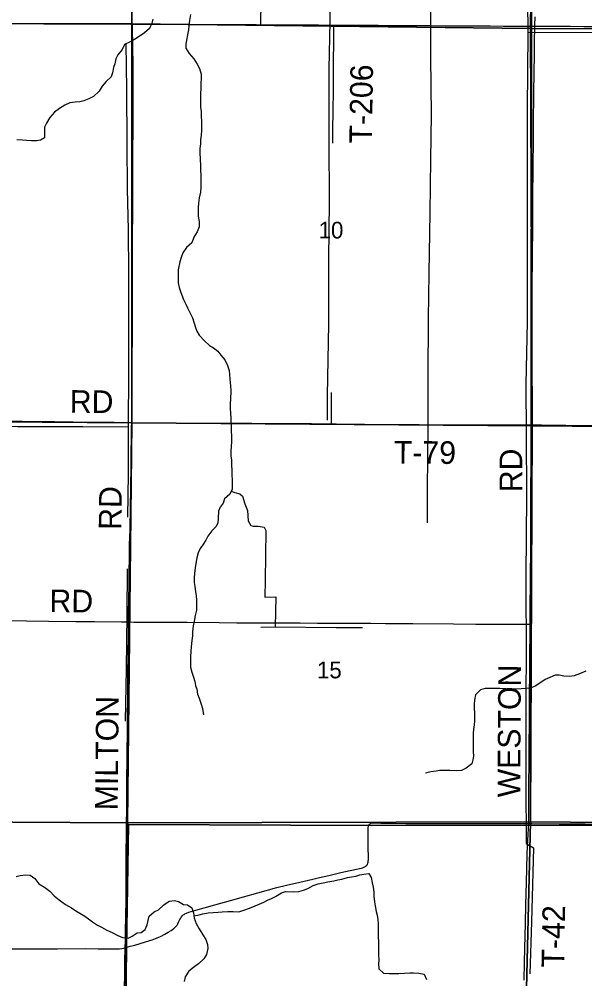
# Model space of a CAD drawing. Extents: x 1443599 to 1910620, y 1028088 to 1361369.
# Drawn here: x 1603245 to 1610745, y 1234297 to 1247021 of the extents above; entities that cross this region are included whole.
import ezdxf

# ---------------------------------------------------------------- set-up
doc = ezdxf.new("R2010")
doc.units = 0
for name, color, linetype in [('GM_X_County_Road', 7, 'Continuous'), ('GM_X_Minor_River', 7, 'Continuous'), ('GM_X_Section', 7, 'Continuous'), ('GM_X_Section_Text', 7, 'Continuous'), ('GM_X_Township', 7, 'Continuous'), ('GM_X_Township_Road', 7, 'Continuous'), ('GM_X_Township_Road_Text', 7, 'Continuous')]:
    doc.layers.add(name, color=color, linetype=linetype)

msp = doc.modelspace()

# ---------------------------------------------------------------- linework, layer by layer
at = {"layer": 'GM_X_County_Road'}
for points in [[(1603198, 1246963), (1603375, 1246962), (1603572, 1246961), (1603703, 1246960), (1603838, 1246960), (1604032, 1246959), (1604170, 1246959), (1604278, 1246959), (1604370, 1246958), (1604462, 1246958), (1604649, 1246958), (1604727, 1246957), (1604744, 1246957)], [(1604744, 1246957), (1604852, 1246957), (1604921, 1246957), (1605033, 1246957), (1605164, 1246957), (1605279, 1246956), (1605387, 1246955), (1605479, 1246953), (1605571, 1246952), (1605725, 1246952), (1606001, 1246950), (1606224, 1246949), (1606385, 1246949), (1606447, 1246948)], [(1606447, 1246948), (1606569, 1246947), (1606842, 1246947), (1606970, 1246946), (1607213, 1246945), (1607357, 1246944), (1607416, 1246943)], [(1607416, 1246943), (1607455, 1246943), (1607600, 1246941), (1607751, 1246941), (1608004, 1246940), (1608122, 1246939), (1608328, 1246939), (1608450, 1246937), (1608696, 1246936), (1608893, 1246935), (1609110, 1246934), (1609258, 1246933), (1609491, 1246932), (1609661, 1246931), (1609848, 1246931), (1609911, 1246931), (1609996, 1246931), (1610084, 1246930)], [(1610084, 1246930), (1610121, 1246930), (1610347, 1246929), (1610551, 1246927), (1610731, 1246926), (1610938, 1246925)]]:
    msp.add_lwpolyline(points, dxfattribs=at)
at = {"layer": 'GM_X_Minor_River'}
for points in [[(1608699, 1251230), (1608697, 1251215), (1608694, 1251175), (1608700, 1251115), (1608694, 1251014), (1608697, 1250693), (1608688, 1250278), (1608694, 1249610), (1608699, 1248821), (1608695, 1248094), (1608697, 1247096), (1608700, 1246512), (1608707, 1245757), (1608700, 1245163), (1608691, 1244453), (1608678, 1243652), (1608668, 1243052), (1608662, 1242279), (1608662, 1241596), (1608655, 1240797), (1608653, 1240344)], [(1609988, 1249735), (1609988, 1249127), (1609966, 1248387), (1609980, 1247680), (1609988, 1246840), (1609982, 1245827), (1609982, 1244664), (1609981, 1243736), (1609979, 1243009), (1609961, 1242181), (1609969, 1241522), (1609971, 1240694), (1609964, 1239640), (1609969, 1238507), (1609964, 1238154), (1609963, 1236895), (1609968, 1236093), (1610065, 1236035), (1610037, 1235054), (1610016, 1234362)], [(1607368, 1247478), (1607366, 1246989), (1607351, 1246363), (1607351, 1245418), (1607354, 1244594), (1607347, 1243844), (1607346, 1242977), (1607330, 1242030), (1607330, 1241706)], [(1605016, 1247022), (1605002, 1246968), (1604971, 1246899), (1604907, 1246842), (1604837, 1246792), (1604774, 1246754), (1604698, 1246713), (1604639, 1246685), (1604608, 1246618), (1604554, 1246550), (1604528, 1246495), (1604511, 1246431), (1604497, 1246379), (1604483, 1246310), (1604465, 1246258), (1604399, 1246197), (1604344, 1246134), (1604304, 1246066), (1604229, 1245998), (1604169, 1245964), (1604100, 1245937), (1604050, 1245925), (1603987, 1245923), (1603917, 1245914), (1603848, 1245880), (1603780, 1245837), (1603712, 1245787), (1603649, 1245719), (1603606, 1245643), (1603582, 1245589), (1603582, 1245513), (1603581, 1245447), (1603526, 1245419), (1603473, 1245407), (1603409, 1245407), (1603343, 1245414), (1603289, 1245418), (1603215, 1245420)], [(1605516, 1247083), (1605501, 1247004), (1605496, 1246936), (1605488, 1246880), (1605476, 1246814), (1605463, 1246742), (1605455, 1246686), (1605455, 1246636), (1605499, 1246566), (1605559, 1246494), (1605606, 1246424), (1605634, 1246368), (1605656, 1246291), (1605657, 1246231), (1605655, 1246177), (1605655, 1246103), (1605650, 1246037), (1605648, 1245968), (1605648, 1245908), (1605650, 1245856), (1605656, 1245798), (1605659, 1245729), (1605661, 1245669), (1605661, 1245609), (1605661, 1245545), (1605657, 1245484), (1605650, 1245420), (1605647, 1245370), (1605642, 1245306), (1605640, 1245252), (1605645, 1245162), (1605648, 1245085), (1605650, 1245021), (1605655, 1244951), (1605655, 1244876), (1605654, 1244794), (1605651, 1244726), (1605633, 1244654), (1605622, 1244583), (1605618, 1244525), (1605618, 1244460), (1605620, 1244410), (1605629, 1244337), (1605629, 1244267), (1605604, 1244202), (1605560, 1244129), (1605533, 1244054), (1605465, 1243995), (1605414, 1243924), (1605392, 1243861), (1605377, 1243803), (1605354, 1243696), (1605352, 1243644), (1605351, 1243581), (1605351, 1243527), (1605365, 1243464), (1605387, 1243399), (1605422, 1243306), (1605454, 1243244), (1605478, 1243193), (1605511, 1243124), (1605541, 1243062), (1605565, 1242991), (1605583, 1242934), (1605601, 1242883), (1605633, 1242832), (1605703, 1242755), (1605769, 1242696), (1605822, 1242662), (1605880, 1242620), (1605917, 1242568), (1605971, 1242506), (1606008, 1242430), (1606028, 1242365), (1606034, 1242309), (1606037, 1242246), (1606046, 1242160), (1606050, 1242093), (1606046, 1241985), (1606042, 1241927), (1606044, 1241861), (1606047, 1241796), (1606051, 1241730), (1606053, 1241678), (1606055, 1241623), (1606057, 1241567), (1606058, 1241487), (1606058, 1241418), (1606056, 1241356), (1606052, 1241298), (1606053, 1241230), (1606059, 1241174), (1606062, 1241101), (1606065, 1241049), (1606066, 1240989)], [(1612901, 1246843), (1612692, 1246837), (1611992, 1246847), (1611059, 1246846), (1609988, 1246840)], [(1604659, 1246695), (1604668, 1246094), (1604673, 1245363), (1604678, 1244771), (1604689, 1244229), (1604694, 1243643), (1604694, 1243097), (1604695, 1242350), (1604689, 1241613), (1604688, 1240991), (1604682, 1240417)], [(1604689, 1241613), (1604087, 1241614), (1603227, 1241617), (1602675, 1241619), (1602019, 1241624), (1601123, 1241629), (1600571, 1241631)], [(1606066, 1240989), (1606069, 1240902), (1606069, 1240840), (1606067, 1240790), (1606037, 1240723), (1605968, 1240661), (1605950, 1240604), (1605908, 1240549), (1605886, 1240496), (1605883, 1240405), (1605879, 1240339), (1605851, 1240288), (1605797, 1240236), (1605748, 1240168), (1605720, 1240113), (1605682, 1240052), (1605646, 1240001), (1605616, 1239946), (1605601, 1239878), (1605586, 1239803), (1605578, 1239745), (1605570, 1239669), (1605564, 1239615), (1605567, 1239552), (1605572, 1239500), (1605583, 1239431), (1605593, 1239375), (1605595, 1239324), (1605596, 1239242), (1605594, 1239184), (1605580, 1239116), (1605565, 1239041), (1605553, 1238975), (1605544, 1238899), (1605542, 1238843), (1605532, 1238781), (1605527, 1238697), (1605518, 1238569), (1605516, 1238502), (1605517, 1238428), (1605535, 1238363), (1605558, 1238298), (1605574, 1238237), (1605584, 1238187), (1605599, 1238136), (1605610, 1238071), (1605631, 1238020), (1605654, 1237953), (1605674, 1237882), (1605687, 1237799)], [(1606054, 1240761), (1606104, 1240746), (1606169, 1240726), (1606204, 1240696), (1606237, 1240597), (1606270, 1240507), (1606279, 1240368), (1606317, 1240306), (1606348, 1240297), (1606415, 1240297), (1606492, 1240284), (1606515, 1240242), (1606511, 1239907), (1606505, 1239586), (1606503, 1239356), (1606648, 1239360), (1606641, 1238963)], [(1604675, 1239731), (1604672, 1239129), (1604662, 1238407), (1604651, 1237714)], [(1606447, 1238958), (1606641, 1238963), (1607446, 1238955), (1607799, 1238954)], [(1610757, 1238378), (1610673, 1238339), (1610606, 1238314), (1610537, 1238306), (1610467, 1238311), (1610404, 1238322), (1610354, 1238323), (1610280, 1238294), (1610219, 1238264), (1610163, 1238226), (1610087, 1238177), (1610022, 1238150), (1609962, 1238146), (1609902, 1238140), (1609837, 1238139), (1609767, 1238139), (1609699, 1238140), (1609617, 1238147), (1609553, 1238146), (1609491, 1238148), (1609424, 1238147), (1609360, 1238127), (1609297, 1238061), (1609282, 1237992), (1609280, 1237937), (1609280, 1237879), (1609284, 1237823), (1609284, 1237767), (1609281, 1237717), (1609277, 1237664), (1609270, 1237604), (1609265, 1237553), (1609263, 1237496), (1609264, 1237420), (1609264, 1237364), (1609264, 1237312), (1609268, 1237253), (1609260, 1237201), (1609248, 1237148), (1609174, 1237090), (1609110, 1237061), (1609042, 1237055), (1608956, 1237057), (1608882, 1237057), (1608824, 1237058), (1608773, 1237052), (1608705, 1237040), (1608634, 1237025)], [(1605561, 1235132), (1605629, 1235143), (1605680, 1235157), (1605751, 1235171), (1605817, 1235174), (1605883, 1235180), (1605938, 1235187), (1606012, 1235191), (1606080, 1235188), (1606158, 1235183), (1606225, 1235206), (1606297, 1235234), (1606374, 1235265), (1606427, 1235287), (1606488, 1235311), (1606539, 1235339), (1606592, 1235363), (1606645, 1235389), (1606721, 1235438), (1606774, 1235454), (1606884, 1235450), (1606952, 1235455), (1607013, 1235473), (1607072, 1235496), (1607142, 1235532), (1607211, 1235557), (1607276, 1235571), (1607338, 1235582), (1607415, 1235597), (1607472, 1235611), (1607524, 1235617), (1607597, 1235638), (1607651, 1235648), (1607710, 1235658), (1607763, 1235676), (1607815, 1235686), (1607880, 1235693), (1607910, 1235638), (1607927, 1235569), (1607938, 1235514), (1607947, 1235444), (1607949, 1235393), (1607957, 1235319), (1607965, 1235266), (1607980, 1235191), (1607990, 1235141), (1608000, 1235082), (1608004, 1235028), (1608006, 1234978), (1608006, 1234909), (1608006, 1234847), (1608010, 1234793), (1608010, 1234740), (1608011, 1234666), (1608011, 1234614), (1608013, 1234546), (1608009, 1234494), (1608013, 1234429), (1608075, 1234370), (1608151, 1234365), (1608211, 1234365), (1608279, 1234366), (1608354, 1234371), (1608424, 1234375), (1608474, 1234377), (1608544, 1234372), (1608614, 1234357), (1608648, 1234287)], [(1603205, 1235655), (1603257, 1235667), (1603332, 1235676), (1603390, 1235670), (1603454, 1235625), (1603506, 1235555), (1603581, 1235514), (1603649, 1235459), (1603707, 1235397), (1603758, 1235355), (1603808, 1235319), (1603859, 1235281), (1603938, 1235236), (1603995, 1235197), (1604050, 1235169), (1604114, 1235127), (1604165, 1235093), (1604216, 1235053), (1604283, 1235010), (1604338, 1234982), (1604407, 1234943), (1604476, 1234910), (1604553, 1234873), (1604616, 1234845), (1604688, 1234834), (1604743, 1234862), (1604807, 1234908), (1604863, 1234910), (1604914, 1234952)], [(1604914, 1234952), (1604941, 1235013), (1604955, 1235071), (1604969, 1235126), (1605033, 1235186), (1605092, 1235212), (1605163, 1235278), (1605233, 1235327), (1605305, 1235336), (1605359, 1235320), (1605424, 1235284), (1605476, 1235276), (1605534, 1235237), (1605554, 1235170), (1605566, 1235101), (1605593, 1235032), (1605631, 1234960), (1605682, 1234880), (1605718, 1234820), (1605742, 1234751), (1605744, 1234697), (1605727, 1234621), (1605693, 1234560), (1605622, 1234497), (1605554, 1234445), (1605492, 1234396), (1605447, 1234321), (1605433, 1234259)]]:
    msp.add_lwpolyline(points, dxfattribs=at)
at = {"layer": 'GM_X_Section'}
for points in [[(1608058, 1252208), (1610088, 1252173), (1610025, 1246900), (1604740, 1246960), (1604723, 1251596), (1605381, 1251247), (1605681, 1251102), (1606217, 1251144)], [(1610088, 1252173), (1615474, 1252159), (1615377, 1246880), (1610025, 1246900)], [(1599494, 1250097), (1600095, 1250319), (1600716, 1250240), (1601607, 1250713), (1602976, 1251278), (1603947, 1251598), (1604416, 1251659), (1604723, 1251596), (1604740, 1246960), (1599490, 1246962)], [(1599490, 1246962), (1604740, 1246960), (1604740, 1241668), (1599388, 1241708)], [(1604740, 1246960), (1610025, 1246900), (1610047, 1241629), (1604740, 1241668)], [(1610025, 1246900), (1615377, 1246880), (1615356, 1241586), (1610047, 1241629)], [(1604740, 1241668), (1604680, 1236367), (1599351, 1236398), (1599388, 1241708)], [(1610047, 1241629), (1610025, 1236377), (1604680, 1236367), (1604740, 1241668)], [(1610047, 1241629), (1615356, 1241586), (1615314, 1236336), (1610025, 1236377)], [(1599351, 1236398), (1604680, 1236367), (1604638, 1231080), (1599293, 1231150)], [(1604680, 1236367), (1610025, 1236377), (1609897, 1231040), (1604638, 1231080)], [(1615314, 1236336), (1615247, 1230987), (1609897, 1231040), (1610025, 1236377)]]:
    msp.add_lwpolyline(points, close=True, dxfattribs=at)
at = {"layer": 'GM_X_Township'}
for points in [[(1603016, 1251796), (1603273, 1251994), (1603488, 1252139), (1603726, 1252268), (1608249, 1252200), (1608297, 1252200), (1610078, 1252173), (1610066, 1251850), (1610040, 1246932), (1610040, 1246868), (1610033, 1241610), (1610024, 1238961), (1610026, 1236334), (1607915, 1236331), (1604695, 1236345), (1604666, 1234695), (1604643, 1233717)], [(1620639, 1236303), (1615310, 1236311), (1612650, 1236324), (1610026, 1236334), (1610024, 1238961), (1610033, 1241610), (1610040, 1246868), (1610040, 1246932), (1610066, 1251850)], [(1604643, 1233717), (1604666, 1234695), (1604695, 1236345), (1607915, 1236331), (1610026, 1236334), (1612650, 1236324), (1615310, 1236311), (1620639, 1236303), (1620594, 1233583)]]:
    msp.add_lwpolyline(points, dxfattribs=at)
at = {"layer": 'GM_X_Township_Road'}
for points in [[(1606447, 1246948), (1606447, 1246968), (1606449, 1247038), (1606452, 1247176), (1606458, 1247520), (1606462, 1247707), (1606464, 1247776), (1606467, 1247898), (1606468, 1247970), (1606471, 1248081), (1606473, 1248190), (1606475, 1248288), (1606478, 1248403), (1606480, 1248510), (1606482, 1248597)], [(1610084, 1246930), (1610084, 1246943), (1610085, 1247052)], [(1604738, 1241671), (1604741, 1241807), (1604743, 1242382), (1604746, 1242956), (1604747, 1243334), (1604748, 1243613), (1604749, 1243859), (1604748, 1244121), (1604750, 1244482), (1604750, 1244794), (1604752, 1245254), (1604754, 1245582), (1604755, 1245713), (1604755, 1246008), (1604755, 1246353), (1604751, 1246714), (1604747, 1246862), (1604745, 1246938), (1604744, 1246957)], [(1607403, 1245377), (1607404, 1245394), (1607405, 1245492), (1607404, 1245607), (1607407, 1245755), (1607407, 1245820), (1607411, 1246067), (1607414, 1246395), (1607417, 1246789), (1607416, 1246904), (1607416, 1246943)], [(1610037, 1241641), (1610037, 1241752), (1610038, 1241891), (1610039, 1242045), (1610039, 1242197), (1610041, 1242479), (1610043, 1242784), (1610045, 1242960), (1610047, 1243162), (1610047, 1243319), (1610048, 1243458), (1610049, 1243598), (1610050, 1243743), (1610053, 1243977), (1610054, 1244176), (1610055, 1244288), (1610056, 1244549), (1610058, 1244752), (1610059, 1244955), (1610061, 1245180), (1610063, 1245314), (1610066, 1245636), (1610071, 1246037), (1610075, 1246323), (1610078, 1246538), (1610080, 1246714), (1610084, 1246930)], [(1607387, 1241656), (1607387, 1241690), (1607388, 1241904), (1607387, 1242069)], [(1602893, 1241698), (1603286, 1241692), (1603713, 1241687), (1603959, 1241683), (1604287, 1241679), (1604503, 1241676), (1604694, 1241672), (1604738, 1241671)], [(1604694, 1239029), (1604695, 1239150), (1604697, 1239330), (1604702, 1239526), (1604709, 1240052), (1604714, 1240248), (1604721, 1240560), (1604723, 1240774), (1604728, 1241134), (1604736, 1241610), (1604738, 1241671)], [(1604738, 1241671), (1604936, 1241670), (1605067, 1241668), (1605363, 1241666), (1605642, 1241666), (1605757, 1241665), (1606003, 1241664), (1606331, 1241663), (1606791, 1241661), (1607119, 1241658), (1607387, 1241656)], [(1607387, 1241656), (1607447, 1241655), (1607661, 1241653), (1607825, 1241652), (1608252, 1241647), (1608400, 1241647), (1608547, 1241646), (1608859, 1241644), (1609532, 1241641), (1609746, 1241642), (1609925, 1241642), (1610037, 1241641)], [(1610020, 1238998), (1610022, 1239239), (1610026, 1239534), (1610028, 1240093), (1610028, 1240257), (1610030, 1240601), (1610034, 1241077), (1610035, 1241258), (1610035, 1241488), (1610037, 1241603), (1610037, 1241641)], [(1610037, 1241641), (1610087, 1241641), (1610169, 1241641), (1610304, 1241640), (1610495, 1241638), (1610938, 1241635), (1611283, 1241634), (1611480, 1241634), (1611907, 1241633), (1612235, 1241631), (1612432, 1241632), (1612693, 1241632)], [(1602918, 1239047), (1603343, 1239043), (1603635, 1239041), (1603996, 1239036), (1604242, 1239034), (1604602, 1239031), (1604694, 1239029)], [(1604669, 1236374), (1604670, 1236524), (1604671, 1236688), (1604671, 1236754), (1604673, 1236967), (1604676, 1237197), (1604677, 1237345), (1604680, 1237525), (1604681, 1237673), (1604683, 1237771), (1604684, 1238017), (1604687, 1238313), (1604689, 1238624), (1604693, 1238821), (1604694, 1239029)], [(1604694, 1239029), (1604766, 1239028), (1605111, 1239026), (1605472, 1239024), (1605898, 1239022), (1606132, 1239017), (1606378, 1239017), (1606578, 1239017), (1606971, 1239016), (1607201, 1239014), (1607474, 1239012), (1607527, 1239012), (1607707, 1239011), (1607907, 1239012), (1608104, 1239010), (1608464, 1239006), (1609006, 1239002), (1609301, 1239001), (1609695, 1239000), (1609891, 1238999), (1610020, 1238998)], [(1610002, 1236356), (1610002, 1236361), (1610003, 1236639), (1610004, 1236902), (1610007, 1237132), (1610008, 1237296), (1610013, 1237788), (1610013, 1238001), (1610015, 1238411), (1610017, 1238575), (1610020, 1238904), (1610020, 1238998)], [(1604650, 1234708), (1604653, 1234805), (1604654, 1234936), (1604657, 1235114), (1604661, 1235359), (1604662, 1235540), (1604665, 1235819), (1604669, 1236360), (1604669, 1236374)], [(1604650, 1234708), (1604717, 1234729), (1604776, 1234745), (1604918, 1234786), (1605019, 1234818), (1605073, 1234838), (1605118, 1234857), (1605178, 1234889), (1605221, 1234914), (1605262, 1234939), (1605295, 1234964), (1605319, 1234985), (1605332, 1234999), (1605339, 1235009), (1605349, 1235026), (1605359, 1235047), (1605373, 1235081), (1605386, 1235103), (1605398, 1235120), (1605411, 1235134), (1605421, 1235144), (1605431, 1235151), (1605443, 1235159), (1605461, 1235168), (1605493, 1235179), (1605524, 1235189), (1605587, 1235207), (1605841, 1235276), (1606046, 1235333), (1606220, 1235382), (1606410, 1235435), (1606663, 1235506), (1606790, 1235538), (1606966, 1235580), (1607079, 1235606), (1607138, 1235619), (1607228, 1235640), (1607349, 1235668), (1607509, 1235705), (1607781, 1235766), (1607797, 1235770), (1607813, 1235775), (1607827, 1235781), (1607839, 1235789), (1607852, 1235800), (1607862, 1235813), (1607868, 1235828), (1607871, 1235844), (1607874, 1235859), (1607876, 1235875), (1607876, 1235924), (1607873, 1236024), (1607874, 1236154), (1607874, 1236269), (1607873, 1236302), (1607876, 1236319), (1607882, 1236336), (1607892, 1236350), (1607895, 1236352)], [(1607895, 1236352), (1607908, 1236359), (1607925, 1236363), (1607942, 1236364), (1608042, 1236360), (1608176, 1236359), (1608372, 1236357), (1608943, 1236358), (1609173, 1236357), (1609321, 1236357), (1609468, 1236357), (1609665, 1236357), (1610002, 1236356)], [(1609939, 1234278), (1609944, 1234507), (1609949, 1234704), (1609957, 1235032), (1609963, 1235278), (1609971, 1235574), (1609981, 1235951), (1609986, 1236050), (1609996, 1236213), (1610002, 1236356)], [(1610002, 1236356), (1610043, 1236356), (1610404, 1236352), (1610748, 1236350), (1610962, 1236349), (1611257, 1236347), (1611553, 1236344), (1611947, 1236342), (1612324, 1236339), (1612537, 1236337), (1612645, 1236335)], [(1602865, 1234696), (1603275, 1234696), (1603440, 1234695), (1603571, 1234695), (1603752, 1234696), (1604130, 1234697), (1604294, 1234696), (1604524, 1234695), (1604573, 1234696), (1604605, 1234699), (1604650, 1234708)], [(1604643, 1233726), (1604642, 1233736), (1604643, 1233999), (1604647, 1234525), (1604650, 1234708)]]:
    msp.add_lwpolyline(points, dxfattribs=at)

# ---------------------------------------------------------------- texts
at = {"layer": 'GM_X_Section_Text'}
for s, p in [('10', (1607215, 1244114)), ('15', (1607193, 1238281))]:
    msp.add_text(s, height=221, rotation=0, dxfattribs=at).set_placement(p)
at = {"layer": 'GM_X_Township_Road_Text'}
for s, rotation, p in [('T-206', 89.1703, (1607922, 1245371)), ('RD', 359.5041, (1603914, 1241803)), ('T-79', 359.6467, (1608212, 1241129)), ('RD', 90, (1609915, 1240748)), ('RD', 89.5181, (1604600, 1240249)), ('RD', 359.5064, (1603645, 1239159)), ('WESTON', 89.6687, (1609888, 1236701)), ('MILTON', 89.4724, (1604551, 1236530)), ('T-42', 88.9425, (1610470, 1234444))]:
    msp.add_text(s, height=300, rotation=rotation, dxfattribs=at).set_placement(p)

doc.saveas('drawing.dxf')
